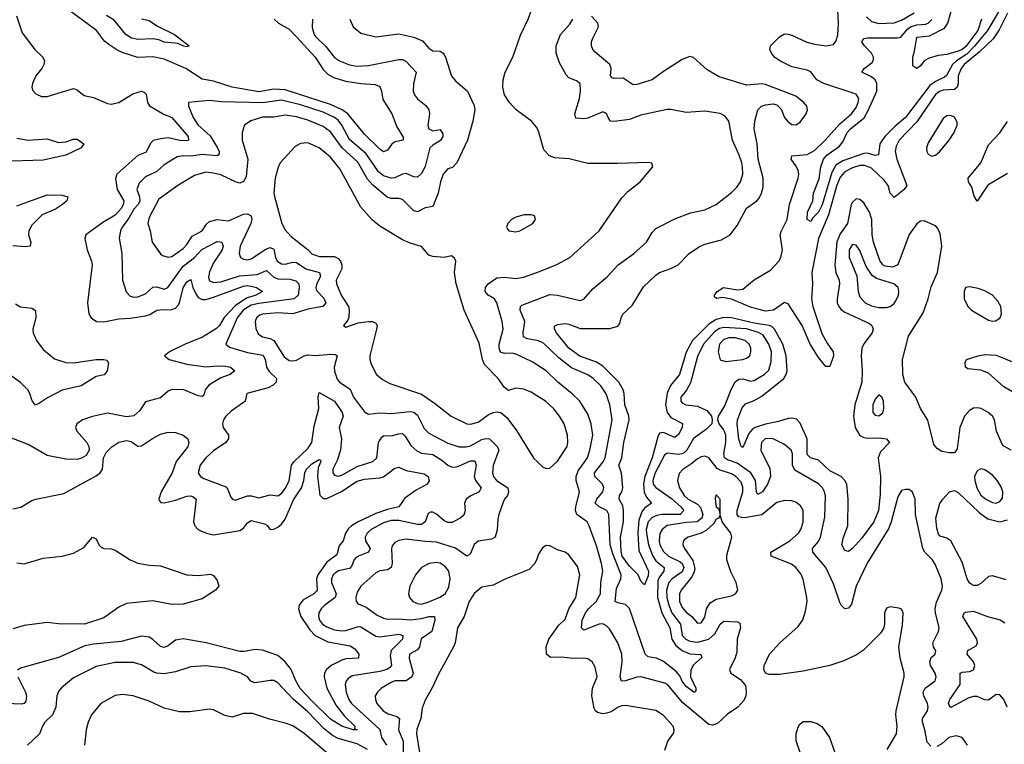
# Model space of a CAD drawing. Header units: inches. Extents: x 1552611 to 1694776, y 811966 to 917215.
# Tile 338 of 549: x 1637265 to 1642473, y 904214 to 908048. Entities that reach past the tile are written whole.
import ezdxf

# ---------------------------------------------------------------- set-up
doc = ezdxf.new("R2010")
doc.units = ezdxf.units.IN
doc.header["$MEASUREMENT"] = 0
doc.layers.add('B6930', color=7, linetype='Continuous')
doc.layers.add('B6940', color=7, linetype='Continuous')

msp = doc.modelspace()

# ---------------------------------------------------------------- linework, layer by layer
at = {"layer": 'B6930', "color": 5}
for points, elevation in [([(1638611.8, 908050), (1638633.7, 908030), (1638690, 907996.8), (1638730, 907957), (1638827.8, 907850), (1638870, 907784.6), (1638897.5, 907757.5), (1638930, 907740.9), (1638990, 907722.4), (1639069.4, 907710.6), (1639145.6, 907705.6), (1639170, 907693.4), (1639178.9, 907670), (1639185.9, 907625.9), (1639234.6, 907550), (1639259.9, 907479.9), (1639294, 907426), (1639293.4, 907410), (1639250, 907401), (1639232.3, 907387.7), (1639210, 907358), (1639190, 907348.7), (1639170, 907363.1), (1639090, 907442.4), (1639000.6, 907550), (1638971, 907571), (1638910, 907599.4), (1638670, 907676.6), (1638610, 907680.8), (1638530, 907666.4), (1638390, 907691.5), (1638290, 907721.6), (1638230, 907732.7), (1638143.4, 907790), (1638030, 907838.3), (1637970, 907850.5), (1637890, 907847.7), (1637812.2, 907872.2), (1637784.4, 907884.4), (1637736.4, 907916.4), (1637714.7, 907934.7), (1637671, 907990), (1637450, 908156.8)], 820), ([(1640000, 907477.5), (1639999.2, 907479.2), (1639972, 907510), (1639890.9, 907570.9), (1639855.6, 907610), (1639829.8, 907649.8), (1639821, 907690), (1639822.2, 907730), (1639833.3, 907770), (1639873.6, 907850), (1639914.1, 907965.9), (1639954.3, 908050), (1639968.2, 908090), (1639990, 908121.3), (1640000, 908128.6)], 860), ([(1637248.7, 908068.7), (1637278, 907978), (1637345, 907890), (1637388.3, 907850), (1637396.6, 907830), (1637393.4, 907810), (1637383.3, 907790), (1637350.9, 907750), (1637332.4, 907710), (1637329.4, 907690), (1637334, 907674), (1637350, 907654.9), (1637380.5, 907640.5), (1637410, 907641.2), (1637550, 907684.3), (1637570, 907676.8), (1637606, 907646), (1637655.5, 907635.5), (1637730, 907604.2), (1637750, 907600.1), (1637790, 907609.1), (1637863.8, 907656.2), (1637910, 907669), (1637924.3, 907664.3), (1637934.2, 907654.2), (1637941.4, 907610), (1637952.5, 907592.5), (1638023.8, 907550), (1638070.4, 907530.3), (1638156.4, 907430), (1638158.5, 907410), (1638150, 907405.9), (1638112.2, 907407.8), (1638050, 907421.8), (1638010, 907418.1), (1637972.3, 907407.7), (1637955.8, 907390), (1637934.1, 907345.9), (1637890, 907328.7), (1637778.9, 907230), (1637772.5, 907207.5), (1637781.6, 907150), (1637816.5, 907090), (1637813.6, 907070), (1637803.9, 907050), (1637770, 907013.9), (1637705.6, 906974.4), (1637616.1, 906910), (1637610.2, 906890), (1637622.2, 906830), (1637645.4, 906770), (1637648.4, 906750), (1637624.8, 906550), (1637631, 906491), (1637642.8, 906470), (1637671.5, 906451.5), (1637710, 906449.6), (1637790, 906465.5), (1637850, 906468), (1637930, 906480.1), (1637953, 906487), (1637990, 906510.1), (1638006.8, 906513.2), (1638070, 906513.7), (1638090, 906522.2), (1638103.3, 906536.7), (1638110.2, 906549.8), (1638130, 906628.2), (1638150, 906660.6), (1638170, 906673.6), (1638181.9, 906630), (1638196.7, 906596.7), (1638210, 906577.4), (1638230, 906566.7), (1638250, 906567.5), (1638290, 906579.5), (1638450, 906638.1), (1638470, 906640.5), (1638496.3, 906636.3), (1638517.3, 906630), (1638550.2, 906610), (1638514.9, 906590), (1638465.2, 906574.8), (1638405.9, 906534.1), (1638347.6, 906472.4), (1638321.7, 906430), (1638306.4, 906413.6), (1638232.7, 906367.3), (1638141.1, 906330), (1638058.5, 906290), (1638031.3, 906270), (1638056.4, 906250), (1638150, 906225.6), (1638249.2, 906210.8), (1638310, 906216.7), (1638354.4, 906214.4), (1638380.5, 906210), (1638403.1, 906190), (1638378.9, 906170), (1638330, 906152.1), (1638266.3, 906113.7), (1638246.6, 906090), (1638238.7, 906061.3), (1638230, 906054.2), (1638210, 906057.1), (1638133.6, 906090), (1638070, 906091.1), (1638050, 906082.4), (1638010, 906046.3), (1637930, 906026), (1637900.7, 905979.3), (1637869.2, 905950.8), (1637830, 905946.2), (1637730, 905966.3), (1637651.3, 905948.7), (1637597.6, 905930), (1637567.1, 905910), (1637560.2, 905890), (1637567.8, 905870), (1637620.6, 905810), (1637631.1, 905790), (1637633.7, 905770), (1637617.4, 905742.6), (1637592.9, 905727), (1637570, 905721.4), (1637510, 905723), (1637410, 905741.3), (1637310, 905799.9), (1637170, 905854.2)], 820), ([(1637910, 908053), (1637950, 908044), (1637994.2, 908014.2), (1638083.8, 907970), (1638162, 907910), (1638150, 907904), (1638133.3, 907906.7), (1638101.3, 907921.3), (1638030, 907928.5), (1638000.8, 907940.8), (1637970, 907947), (1637890, 907943.5), (1637857.7, 907950), (1637827.2, 907970), (1637765.4, 908045.4), (1637724.4, 908070)], 780), ([(1638814.6, 908050), (1638813.3, 908006.7), (1638822.3, 907970), (1638830, 907958), (1638885.2, 907905.2), (1638930, 907847.5), (1638957.8, 907830), (1639010, 907808.6), (1639050, 907801.8), (1639110, 907805.1), (1639270, 907837.8), (1639290, 907836.6), (1639307.8, 907827.8), (1639362, 907770), (1639348, 907708), (1639347.5, 907670), (1639353.7, 907650), (1639370, 907628.3), (1639413.7, 907593.7), (1639430.2, 907570), (1639433.4, 907550), (1639425, 907490), (1639429.5, 907470), (1639450, 907459.2), (1639490, 907466.4), (1639504.2, 907444.2), (1639504.1, 907430), (1639491.1, 907408.9), (1639450, 907384.2), (1639435, 907370), (1639410, 907270.8), (1639390, 907234.4), (1639370, 907215.1), (1639350, 907216.4), (1639310, 907233.7), (1639290, 907231.2), (1639250, 907211), (1639230, 907208.9), (1639190, 907222.1), (1639163.4, 907243.4), (1639097.6, 907337.6), (1639010, 907414.4), (1638970.2, 907490.2), (1638950, 907515.6), (1638930, 907530.9), (1638870, 907558.3), (1638750, 907597), (1638650, 907622), (1638551.5, 907608.5), (1638332.6, 907612.6), (1638270, 907619.5), (1638158, 907610), (1638157.6, 907590), (1638183, 907530), (1638210.1, 907490), (1638272.3, 907432.3), (1638311.6, 907370), (1638321.4, 907350), (1638319.7, 907340.3), (1638316.1, 907330), (1638310, 907327.1), (1638230, 907333.6), (1638170, 907324.7), (1638130, 907326.6), (1638098.1, 907321.9), (1638030, 907279.1), (1637990, 907243.6), (1637930, 907216.2), (1637897.8, 907182.2), (1637885.4, 907150), (1637899.5, 907110), (1637900.4, 907090), (1637891.7, 907070), (1637870, 907044.6), (1637842.6, 906997.4), (1637807.3, 906950), (1637799, 906930), (1637792.3, 906892.3), (1637805.2, 906810), (1637809.1, 906670), (1637828.3, 906608.3), (1637850, 906584.9), (1637870, 906579.7), (1637890, 906581.1), (1637930, 906597.1), (1637970, 906633), (1637990, 906633.9), (1638030, 906622.6), (1638048.9, 906631.1), (1638130, 906744.4), (1638190.4, 906789.6), (1638228.1, 906831.9), (1638310, 906874.2), (1638334.9, 906870), (1638342.4, 906850), (1638336.3, 906830), (1638290, 906760.6), (1638270, 906712.7), (1638264.7, 906684.7), (1638270, 906665.2), (1638290, 906656.4), (1638330, 906660.4), (1638427.6, 906692.4), (1638521.1, 906698.9), (1638570, 906720.7), (1638610, 906685.6), (1638630, 906675.7), (1638694.4, 906674.4), (1638726.4, 906666.4), (1638741.5, 906650), (1638743.1, 906630), (1638738, 906590), (1638717.2, 906570), (1638530, 906546.5), (1638490, 906537), (1638447.3, 906510), (1638415.3, 906470), (1638356.5, 906330), (1638375.6, 906315.6), (1638470, 906287.5), (1638552.5, 906272.5), (1638563.4, 906250), (1638570.1, 906210), (1638585.7, 906185.7), (1638623.2, 906150), (1638621.5, 906130), (1638605.8, 906114.2), (1638579.7, 906100.3), (1638467.3, 906070), (1638457.6, 906030), (1638450, 906021.6), (1638384.4, 905975.6), (1638356.5, 905950), (1638344, 905930), (1638338.5, 905910), (1638342, 905890), (1638369.2, 905850), (1638369.3, 905830), (1638355.2, 905810), (1638290, 905767.1), (1638250.1, 905730), (1638220.1, 905690), (1638210.2, 905650), (1638222.4, 905630), (1638239.4, 905619.4), (1638355.3, 905575.3), (1638365, 905565), (1638381.4, 905521.4), (1638390.2, 905510.2), (1638405.1, 905505.1), (1638470, 905527.6), (1638490, 905528.1), (1638530, 905517.7), (1638590, 905534.5), (1638630, 905527.6), (1638650, 905540.2), (1638670, 905567.2), (1638690, 905607.4), (1638703, 905690), (1638717.8, 905710), (1638790, 905778), (1638810.2, 905809.8), (1638822.3, 905897.7), (1638848.3, 905990), (1638843.9, 906050), (1638850, 906075.8), (1638930, 906029.2), (1638971.5, 905970), (1638975.9, 905950), (1638955, 905890), (1638968, 905830), (1638961.5, 905770), (1638944, 905716), (1638920.9, 905670), (1638921.3, 905650), (1638930, 905637.6), (1638950, 905631.6), (1638970, 905638.4), (1639050, 905684.2), (1639133.7, 905710), (1639153.7, 905730), (1639164, 905810), (1639180.9, 905839.1), (1639191.9, 905848.1), (1639230, 905846.7), (1639270, 905857.2), (1639290, 905857.7), (1639304.1, 905844.1), (1639334.6, 905794.6), (1639366.3, 905766.3), (1639390, 905754.4), (1639450, 905746.9), (1639497.5, 905717.5), (1639530, 905690.1), (1639550, 905681.5), (1639570, 905680.9), (1639590, 905686.6), (1639650, 905712.9), (1639672.7, 905712.7), (1639679.5, 905690), (1639670.1, 905630), (1639676.8, 905610), (1639705.5, 905570), (1639695.5, 905550), (1639650.8, 905529.2), (1639626.6, 905510), (1639618.8, 905490), (1639620.9, 905450), (1639614.6, 905425.4), (1639594.9, 905410), (1639552.1, 905387.9), (1639530, 905387.5), (1639510, 905396), (1639470, 905431.6), (1639450, 905442.4), (1639438.3, 905441.7), (1639425.2, 905434.8), (1639409.3, 905390), (1639390, 905377.3), (1639370, 905376.4), (1639270, 905397.9), (1639230, 905398), (1639190, 905385.2), (1639124.2, 905350), (1639103.9, 905330), (1639093.6, 905310), (1639094.3, 905290), (1639118.6, 905250), (1639110.3, 905230), (1639056.9, 905210), (1639041.1, 905198.9), (1639032.1, 905187.9), (1639021.6, 905158.4), (1639010, 905144.4), (1638950, 905130.7), (1638924.1, 905110), (1638914.4, 905090), (1638914.3, 905070), (1638939.9, 905010), (1638934.1, 904990), (1638880.1, 904950), (1638859.8, 904930), (1638847.9, 904910), (1638846.1, 904890), (1638851.6, 904870), (1638866.9, 904850), (1638890, 904835), (1638930, 904819.5), (1638970, 904814), (1638990, 904816.1), (1639056.8, 904836.8), (1639070, 904835.7), (1639150, 904785.1), (1639170, 904783), (1639270, 904796.6), (1639291.9, 904790), (1639290.1, 904770), (1639231, 904710), (1639224.3, 904684.3), (1639232.2, 904630), (1639220.9, 904619.1), (1639206.9, 904610), (1639170, 904598.9), (1639024.4, 904575.6), (1639000.6, 904559.4), (1638992.1, 904547.9), (1638987.5, 904530), (1638991.8, 904490), (1639006.8, 904450), (1639019.6, 904430), (1639171.2, 904291.2), (1639179.8, 904250), (1639205.2, 904210)], 840), ([(1639011.2, 908051.2), (1639028.8, 908010), (1639070, 907975.6), (1639150, 907956.2), (1639270, 907972.4), (1639350, 907955.5), (1639395.4, 907935.4), (1639430, 907896.5), (1639450, 907882.9), (1639490, 907880.9), (1639504.9, 907870), (1639516.8, 907850), (1639550, 907748.2), (1639570, 907724.4), (1639633.4, 907670), (1639670, 907594), (1639672.9, 907570), (1639662.3, 907510), (1639634.6, 907410), (1639578.3, 907290), (1639554.4, 907265.6), (1639530, 907258.5), (1639505.4, 907230), (1639491.3, 907190), (1639478.5, 907130), (1639450, 907058.4), (1639410, 907052.4), (1639370, 907031.4), (1639350, 907036), (1639290, 907095.9), (1639270, 907101.1), (1639230, 907101.2), (1639208.6, 907108.6), (1639132.5, 907172.5), (1639104.4, 907204.4), (1639053.4, 907293.4), (1638970.4, 907370.4), (1638910, 907454.5), (1638870, 907482.9), (1638790, 907516.1), (1638730, 907532.8), (1638670, 907543.2), (1638610, 907532.7), (1638550, 907532.5), (1638487.8, 907512.2), (1638453.7, 907490), (1638441.5, 907450), (1638442.6, 907410), (1638471.4, 907310), (1638463.5, 907216.5), (1638450, 907191.1), (1638430, 907183.2), (1638410, 907187.7), (1638330, 907226), (1638290, 907236.2), (1638250, 907240.2), (1638190, 907224.1), (1638101.1, 907170), (1638002.1, 907097.9), (1637950, 907001.3), (1637942.7, 906970), (1637955.5, 906930), (1637966, 906870), (1638009.5, 906809.5), (1638020.4, 906800.5), (1638050, 906791), (1638070, 906795.5), (1638130, 906837), (1638150, 906858.2), (1638178, 906902), (1638229.9, 906930.1), (1638253.5, 906966.5), (1638270, 906979.6), (1638310, 906991), (1638370, 906982.9), (1638450, 907018.5), (1638470, 907021.1), (1638489.1, 907010), (1638492.7, 906990), (1638488, 906970), (1638431.8, 906850), (1638426.5, 906810), (1638434, 906790), (1638450, 906780.2), (1638470, 906777.2), (1638490, 906782.9), (1638566.9, 906833.1), (1638590, 906841.7), (1638610, 906832.7), (1638618.4, 906790), (1638627.2, 906770), (1638650, 906755.5), (1638670, 906754), (1638710, 906764.4), (1638730, 906763.3), (1638778.9, 906730), (1638850.8, 906710.8), (1638856.4, 906690), (1638837.2, 906650), (1638832.1, 906630), (1638835.1, 906615.1), (1638874.2, 906574.2), (1638884.3, 906550), (1638868.9, 906530), (1638790, 906515.7), (1638710, 906491.9), (1638630, 906497), (1638550.6, 906489.4), (1638536.2, 906483.8), (1638517.6, 906470), (1638510.8, 906450), (1638514.3, 906414.3), (1638526, 906386), (1638550, 906370.2), (1638590, 906361.3), (1638609.4, 906349.4), (1638664.3, 906264.3), (1638690, 906244.1), (1638710, 906242.4), (1638730, 906246.8), (1638770, 906269.4), (1638790, 906275.3), (1638830.1, 906270.1), (1638910, 906278.5), (1638936.3, 906276.3), (1638944.4, 906270), (1638928.3, 906210), (1638930, 906188.4), (1638944.8, 906144.8), (1638956.5, 906130), (1639013.6, 906093.6), (1639030.8, 906050), (1639090, 905973.6), (1639110, 905961.2), (1639170, 905968.2), (1639230, 905964.5), (1639330, 905974), (1639350, 905971.3), (1639370, 905955.6), (1639405.5, 905885.5), (1639430, 905860.6), (1639530, 905807.9), (1639590, 905787.5), (1639627.4, 905787.4), (1639650, 905792.9), (1639710, 905826), (1639731.1, 905831.1), (1639750, 905829.3), (1639791.1, 905790), (1639800.1, 905770), (1639769.6, 905689.5), (1639765.7, 905650), (1639771.5, 905631.5), (1639787.4, 905610), (1639847, 905570), (1639851.6, 905548.4), (1639846.1, 905530), (1639829.2, 905510), (1639820.3, 905490), (1639800.4, 905430), (1639794.6, 905405.4), (1639791.8, 905348.2), (1639779.5, 905310), (1639761.2, 905298.8), (1639690, 905287.7), (1639669.1, 905270.9), (1639650, 905223), (1639643.4, 905216.6), (1639630, 905209.8), (1639570, 905250.9), (1639470, 905283.7), (1639410, 905286.4), (1639310, 905298.9), (1639270, 905292.3), (1639250, 905281.5), (1639236.3, 905263.7), (1639232.5, 905247.5), (1639236.4, 905170), (1639230, 905148.9), (1639210, 905136.1), (1639170, 905131.4), (1639150, 905121.5), (1639070.3, 905050), (1639050, 905018), (1639044.2, 904990), (1639045.5, 904970), (1639056.2, 904956.2), (1639098.6, 904938.6), (1639156.6, 904896.6), (1639190, 904880.8), (1639210, 904876), (1639270, 904878.3), (1639330, 904872.6), (1639390, 904879.7), (1639430.6, 904890.6), (1639459.5, 904890), (1639462, 904870), (1639445.4, 904810), (1639388.9, 904771.1), (1639380.1, 904730), (1639370, 904713.3), (1639327.8, 904690), (1639325.7, 904670), (1639347.3, 904590), (1639338.8, 904570), (1639310, 904550.4), (1639250, 904550.3), (1639230, 904541.6), (1639178.5, 904510), (1639157.3, 904490), (1639146.2, 904470), (1639146.7, 904450), (1639154.6, 904430), (1639187.2, 904390), (1639215.1, 904375.1), (1639260.5, 904360.5), (1639274.6, 904350), (1639269.6, 904290), (1639293.2, 904230), (1639293.2, 904170)], 860), ([(1637250, 907420.1), (1637310, 907411.1), (1637410, 907418), (1637470, 907398), (1637510, 907401.2), (1637550, 907415.8), (1637570, 907415), (1637604.2, 907390), (1637590.4, 907370), (1637510, 907330.3), (1637390, 907304.8), (1637170, 907297.5)], 780), ([(1640000, 906058.2), (1639970, 906076.5), (1639930, 906093.5), (1639890, 906097.7), (1639850, 906086), (1639830, 906100.9), (1639795.8, 906150), (1639723.4, 906223.4), (1639712.5, 906250), (1639696, 906336), (1639616.5, 906510), (1639574, 906650), (1639566, 906710), (1639572, 906770), (1639565.6, 906785.6), (1639550, 906799), (1639510, 906789.2), (1639450, 906794.7), (1639430, 906802), (1639390, 906847.8), (1639330, 906865.7), (1639290, 906883.5), (1639170, 906956), (1639130, 906988.6), (1639070, 907055.4), (1638959.2, 907259.2), (1638910, 907320.6), (1638850, 907369.1), (1638790, 907395.4), (1638750, 907392.7), (1638722.7, 907377.3), (1638643.2, 907290), (1638632.4, 907267.6), (1638616.5, 907210), (1638610.2, 907130.2), (1638612.6, 907112.6), (1638652.2, 906970), (1638670, 906936.5), (1638701, 906901), (1638790.6, 906830.6), (1638810, 906809.4), (1638850, 906794.1), (1638930, 906795.5), (1638950, 906784.6), (1638961.8, 906770), (1638970.1, 906750), (1638968.6, 906730), (1638939.8, 906670), (1638941.4, 906650), (1638966.3, 906590), (1639004.3, 906530), (1639008.5, 906510), (1639007, 906473), (1639001.7, 906458.3), (1638978, 906430), (1638990, 906421), (1639055.9, 906444.1), (1639110, 906451.5), (1639131.4, 906451.4), (1639150, 906441.3), (1639155.4, 906430), (1639153.5, 906410), (1639116.9, 906270), (1639117.2, 906250), (1639124.6, 906224.6), (1639153.4, 906170), (1639183.8, 906143.8), (1639222.6, 906122.6), (1639390, 906065.7), (1639459, 906019), (1639547.4, 905950), (1639630, 905910.2), (1639650, 905907.6), (1639690, 905917.5), (1639743.4, 905956.6), (1639770, 905969.4), (1639790, 905972.9), (1639810, 905968.6), (1639842.6, 905942.6), (1639893.5, 905873.5), (1639985.5, 905725.5), (1640000, 905711.2)], 880), ([(1637250, 907062), (1637410, 907120.3), (1637490, 907118.5), (1637520.3, 907110), (1637515.3, 907090), (1637491.8, 907070), (1637455.1, 907044.9), (1637384.1, 907015.9), (1637330, 906960.9), (1637313.5, 906930), (1637311.9, 906910), (1637324.8, 906870), (1637320.8, 906850), (1637294.9, 906845.1), (1637230, 906850.8)], 780), ([(1640000, 906221.8), (1639976.7, 906236.7), (1639895.7, 906275.7), (1639870, 906283), (1639830, 906281.5), (1639807.9, 906287.9), (1639801.3, 906310), (1639802, 906330), (1639822.8, 906410), (1639818, 906450), (1639789.8, 906550), (1639776.5, 906570), (1639743.5, 906590), (1639726.9, 906610), (1639728.4, 906630), (1639743.2, 906650), (1639790, 906681.3), (1639830, 906686.2), (1639890, 906678.5), (1639930, 906684.6), (1640000, 906710.9)], 860), ([(1637244, 906544), (1637270, 906527.9), (1637330, 906521.7), (1637348.9, 906508.9), (1637350.1, 906470.1), (1637334.2, 906410), (1637336.1, 906390), (1637354.6, 906350), (1637390, 906302.5), (1637450, 906253.1), (1637510, 906233.9), (1637550, 906231.8), (1637670.1, 906250.1), (1637710.2, 906250.2), (1637726, 906246), (1637734.4, 906230), (1637728.8, 906190), (1637721.6, 906178.4), (1637711.5, 906168.5), (1637670, 906159.5), (1637590, 906111.1), (1637490, 906086.7), (1637412.4, 906047.6), (1637370, 906018), (1637348.3, 906008.3), (1637331.1, 906031.1), (1637319.9, 906070), (1637307.8, 906090), (1637270, 906127.6), (1637175.7, 906195.7)], 780), ([(1640000, 906349.5), (1639950, 906358.3), (1639929.8, 906370), (1639928.7, 906390), (1639937.9, 906450), (1639912.2, 906510), (1639914.5, 906530), (1639922.1, 906537.9), (1640000, 906567.5)], 840), ([(1637230, 905459.3), (1637271.3, 905468.7), (1637330, 905504.4), (1637350, 905511.3), (1637498.8, 905541.2), (1637670, 905635), (1637690.5, 905650), (1637702.8, 905670), (1637709, 905730), (1637722.1, 905757.9), (1637752.3, 905787.7), (1637790, 905812.6), (1637830, 905821.4), (1637855, 905815), (1637890, 905790.3), (1637910, 905793.1), (1637967.5, 905832.5), (1638010, 905854.5), (1638050, 905864.4), (1638090, 905863.8), (1638130.3, 905850), (1638154.6, 905830), (1638159.6, 905810), (1638154.5, 905790), (1638141.5, 905770), (1638093.4, 905710), (1638071.6, 905650), (1638014.3, 905550), (1638000.7, 905510), (1638003.1, 905503.1), (1638012.7, 905492.7), (1638030, 905491.2), (1638090, 905505.3), (1638150, 905527.5), (1638170, 905528.4), (1638183.4, 905523.4), (1638198.5, 905510), (1638185, 905390), (1638191.3, 905370), (1638209.1, 905350), (1638222.7, 905342.7), (1638252.7, 905330), (1638290, 905322.7), (1638430, 905344.5), (1638450, 905357.9), (1638470, 905385.8), (1638490, 905398.4), (1638560.7, 905380.7), (1638573.1, 905373.1), (1638590, 905350.3), (1638610, 905351.8), (1638630, 905362.4), (1638650, 905378.8), (1638670, 905404.8), (1638712.9, 905507.1), (1638755.2, 905570), (1638768.6, 905610), (1638773, 905650), (1638781.8, 905670), (1638810, 905698.2), (1638850, 905720.3), (1638856.7, 905716.7), (1638857.6, 905710), (1638843.8, 905676.2), (1638840.8, 905630), (1638852.6, 905532.6), (1638870, 905513.9), (1638890, 905514.6), (1638968.4, 905551.6), (1639050, 905606.5), (1639090, 905616.2), (1639170, 905622.8), (1639190, 905629.6), (1639250, 905674), (1639270, 905680.7), (1639310, 905662.2), (1639405, 905644.9), (1639426.4, 905630), (1639431.7, 905608.3), (1639420.5, 905590), (1639362.5, 905557.5), (1639303.4, 905516.6), (1639270.1, 905469.9), (1639210, 905456.3), (1639150, 905435.3), (1639056, 905390), (1639021, 905370), (1639004.7, 905355.3), (1638989.1, 905330), (1638976.8, 905290), (1638955.4, 905264.6), (1638943.6, 905216.4), (1638890, 905178), (1638842.3, 905110), (1638835.6, 905090), (1638838.9, 905030), (1638835.5, 905024.5), (1638820.7, 905010), (1638763.9, 904976.1), (1638744.2, 904950), (1638740.4, 904930), (1638753, 904890), (1638799.4, 904819.4), (1638828.8, 904788.8), (1638895.2, 904755.2), (1639014.1, 904734.1), (1639038.1, 904718.1), (1639059.7, 904690), (1639058, 904670), (1638990, 904665.2), (1638970, 904659.5), (1638912.6, 904630), (1638888.2, 904610), (1638878.1, 904590), (1638875.9, 904570), (1638890.6, 904510), (1638939.4, 904419.4), (1638983, 904363), (1639038.2, 904310), (1639036, 904296), (1639050.1, 904289.9), (1639030, 904289.5), (1638970, 904309.2), (1638910, 904347.3), (1638806.4, 904446.4), (1638749.6, 904509.6), (1638726.4, 904550), (1638701.2, 904610), (1638670, 904650.7), (1638630, 904683.8), (1638550, 904711.6), (1638510, 904714.6), (1638455.3, 904704.7), (1638430, 904704.6), (1638251.5, 904750), (1638130, 904772.2), (1638090, 904765), (1638050, 904734.6), (1638030, 904725.3), (1638010, 904730.7), (1637970, 904767.8), (1637950, 904780.2), (1637910, 904785.7), (1637802.4, 904757.6), (1637656, 904744), (1637610, 904734.8), (1637470, 904672.7), (1637270, 904617.4), (1637253.5, 904606.5)], 820), ([(1637250, 905173.4), (1637290, 905167.8), (1637390, 905198.4), (1637490, 905209.2), (1637550, 905225), (1637604.2, 905255.8), (1637650.4, 905310.3), (1637670, 905301), (1637684.4, 905270), (1637697, 905257), (1637710, 905250.4), (1637750, 905247.4), (1637770, 905240.3), (1637850, 905190.2), (1637890, 905173), (1637950, 905161.5), (1638010, 905158.2), (1638150, 905110.3), (1638210, 905106.4), (1638274.4, 905114.4), (1638290, 905106.8), (1638310, 905080.7), (1638318, 905050), (1638301.3, 905030), (1638230, 904982.8), (1638130, 904954.8), (1638070, 904954.1), (1637970, 904972.2), (1637830, 904957.9), (1637790, 904939.6), (1637710, 904883.3), (1637608.5, 904850), (1637470, 904851.2), (1637410, 904858.7), (1637290, 904841.7), (1637230, 904824.9)], 780), ([(1640000, 905194.1), (1639990.3, 905169.7), (1639960.8, 905139.2), (1639836, 905090), (1639770, 905056.3), (1639710, 905044.5), (1639670, 905012), (1639642.4, 904970), (1639616.5, 904890), (1639581.5, 904830), (1639568.1, 904750), (1639560.7, 904730), (1639478.6, 904581.4), (1639447.8, 904512.2), (1639410, 904446.6), (1639394.5, 904405.5), (1639387.5, 904350), (1639366.2, 904293.8), (1639365.1, 904270), (1639379.6, 904170)], 880), ([(1639105.4, 904185.4), (1639050, 904216.3), (1638950, 904244.3), (1638919.7, 904259.7), (1638876.2, 904296.2), (1638790, 904385.3), (1638712.4, 904452.4), (1638630, 904539.4), (1638610, 904550.6), (1638590, 904552), (1638510, 904539.2), (1638487.8, 904547.8), (1638470, 904571.2), (1638435.1, 904590), (1638350, 904616.8), (1638250, 904628.2), (1638170, 904623.5), (1638090, 904596.5), (1638030, 904587.4), (1637990, 904589.8), (1637975, 904595), (1637910, 904633.6), (1637866, 904646), (1637770, 904645.7), (1637670, 904624.7), (1637550, 904565.3), (1637487.1, 904512.9), (1637470, 904492.8), (1637462, 904470), (1637456.3, 904410), (1637438.9, 904370), (1637399.1, 904330), (1637385.8, 904310), (1637370.9, 904269.1), (1637306, 904210)], 840), ([(1637254.9, 904570), (1637296.6, 904490), (1637301.5, 904470), (1637298.5, 904441.5), (1637290, 904429.7), (1637274.5, 904425.5), (1637190, 904430.5)], 820), ([(1638890, 904169), (1638770, 904270.7), (1638710, 904311.5), (1638670, 904326.3), (1638585.9, 904345.9), (1638496.7, 904376.7), (1638450, 904377.3), (1638390, 904356.8), (1638350, 904366.1), (1638290, 904396.2), (1638270, 904400.3), (1638165.1, 904385.1), (1638110, 904385.6), (1638030, 904405.3), (1637950, 904442.5), (1637865.2, 904470), (1637810, 904477.4), (1637770, 904472.8), (1637694.9, 904430), (1637644.9, 904370), (1637627.6, 904330), (1637616.9, 904290), (1637607.8, 904210)], 860)]:
    msp.add_lwpolyline(points, dxfattribs=dict(at, elevation=elevation))
at = {"layer": 'B6930', "color": 5, "elevation": 880}
for points in [[(1639970, 907016), (1639934.5, 907014.5), (1639890, 907002.9), (1639867.3, 906990), (1639847.7, 906970), (1639840.7, 906950), (1639843, 906943), (1639852, 906930), (1639890, 906925.5), (1639910, 906930.6), (1639979, 906970), (1639993.2, 906990), (1639988, 907010)], [(1639470, 905175.2), (1639430.8, 905170), (1639390.9, 905149.1), (1639359.2, 905110), (1639328.5, 905050), (1639322.2, 905010), (1639328, 904990), (1639344.9, 904970), (1639370, 904958.4), (1639390, 904955.6), (1639430, 904968.2), (1639487.6, 904992.4), (1639516, 905010), (1639535, 905045), (1639542.9, 905090), (1639534.5, 905130), (1639515.3, 905155.3), (1639490, 905172)]]:
    msp.add_lwpolyline(points, close=True, dxfattribs=at)
at = {"layer": 'B6940', "color": 5}
for points, elevation in [([(1642490, 908081.6), (1642446.4, 907993.6), (1642413.8, 907946.2), (1642341.8, 907878.2), (1642260.5, 907810), (1642244.9, 907790), (1642230.1, 907750.1), (1642229.7, 907710), (1642224.7, 907690), (1642210, 907678.6), (1642150, 907675.4), (1642130, 907668.1), (1642110, 907652.7), (1642010, 907506.8), (1641916.9, 907410), (1641900.8, 907379.2), (1641896.7, 907350), (1641904, 907310), (1641957, 907170), (1641943, 907150), (1641890, 907106), (1641870, 907129.7), (1641858.8, 907170), (1641838.5, 907198.5), (1641770, 907262.4), (1641735.7, 907275.7), (1641710, 907275.4), (1641670, 907264), (1641630, 907242.7), (1641605.5, 907214.5), (1641588, 907172), (1641544.1, 907016), (1641489.7, 906890.3), (1641454.6, 906710), (1641458.4, 906650), (1641453.2, 906570), (1641460.2, 906530), (1641507.4, 906387.4), (1641535.8, 906335.8), (1641567.8, 906290), (1641570, 906269.2), (1641550, 906212.7), (1641530, 906212.3), (1641490, 906259.7), (1641447.2, 906330), (1641404.2, 906430), (1641330, 906543.7), (1641310, 906550.7), (1641252.7, 906510), (1641210, 906505.1), (1641130, 906526.3), (1641030, 906568.7), (1640983.1, 906576.9), (1640951.9, 906571.9), (1640940.8, 906580.8), (1640940.5, 906590), (1640954.5, 906610), (1640987.6, 906630), (1641062.3, 906617.7), (1641090, 906622.5), (1641150, 906670.6), (1641237.4, 906722.6), (1641280.4, 906770), (1641292.1, 906790), (1641300.3, 906830), (1641288.6, 906910), (1641292.2, 906927.8), (1641324.8, 906990), (1641336.7, 907070), (1641383, 907210), (1641385.9, 907230), (1641382.8, 907250), (1641373.3, 907270), (1641345.2, 907310), (1641350, 907328.2), (1641430, 907334.1), (1641470, 907356), (1641526.4, 907410), (1641603.9, 907496.1), (1641665, 907550), (1641690, 907583.5), (1641700.9, 907610), (1641703, 907630), (1641690, 907653), (1641518.2, 907710), (1641481.9, 907730), (1641450, 907771.8), (1641430, 907780.8), (1641350, 907798), (1641286.2, 907830), (1641258.5, 907850), (1641241.3, 907870), (1641233.3, 907890), (1641237, 907910), (1641283.5, 907956.5), (1641310, 907972), (1641330, 907971.6), (1641350, 907965), (1641429.3, 907929.3), (1641470, 907918.4), (1641531.4, 907908.6), (1641570, 907916.5), (1641584.3, 907935.7), (1641592.4, 907967.6), (1641596.7, 908030), (1641589.6, 908170.4)], 780), ([(1642478.5, 908150), (1642384.6, 907990), (1642314.4, 907905.6), (1642274.8, 907865.2), (1642220.9, 907830), (1642199.2, 907810), (1642167.3, 907752.7), (1642157.1, 907742.9), (1642110, 907721.4), (1642080.1, 907699.8), (1641950, 907529.9), (1641895.5, 907484.5), (1641840.6, 907430), (1641815.6, 907390), (1641807.4, 907332.6), (1641790.9, 907329.1), (1641750, 907342.1), (1641730, 907340.5), (1641619.4, 907300.6), (1641582.6, 907277.4), (1641561.3, 907238.7), (1641510, 907067.6), (1641490.8, 907030), (1641460.6, 906999.4), (1641450, 906979.5), (1641429.8, 906989.8), (1641432.2, 907030), (1641460.5, 907090), (1641464.4, 907130), (1641493.7, 907206.3), (1641502.4, 907270), (1641516.7, 907310), (1641534, 907330), (1641602.2, 907377.8), (1641618.6, 907401.4), (1641641.6, 907450), (1641659.9, 907470), (1641731.4, 907528.6), (1641753.5, 907566.5), (1641799.9, 907670), (1641798.3, 907710), (1641789.5, 907729.5), (1641770, 907745.6), (1641719.6, 907770), (1641732.6, 907790), (1641776.7, 907823.4), (1641782.2, 907837.8), (1641782, 907850), (1641770.6, 907870), (1641733.1, 907910), (1641720.4, 907930), (1641722.8, 907937.2), (1641732.3, 907947.7), (1641749.2, 907950.8), (1641909.1, 907950.9), (1641925.2, 907954.8), (1641961.9, 907998.1), (1641977.5, 908010), (1642010, 908019.7), (1642056.3, 908023.7), (1642070, 908030.1), (1642090.5, 908049.5)], 760), ([(1642353, 908050), (1642333.4, 907990), (1642270, 907906), (1642250, 907889.5), (1642230, 907881.9), (1642170, 907862.7), (1642122.6, 907857.4), (1642076.5, 907843.5), (1642050, 907829.5), (1642030, 907802.7), (1642010, 907789.3), (1641990, 907804), (1641988.8, 907850), (1641998.7, 907881.3), (1642010, 907955.9), (1642077.3, 907962.7), (1642156.7, 908003.3), (1642175.2, 908030), (1642202.3, 908130)], 740), ([(1640000, 906567.5), (1640070, 906594.1), (1640110.6, 906590.6), (1640230, 906561.7), (1640250, 906568.4), (1640296.2, 906623.8), (1640373, 906687), (1640431, 906750), (1640511.9, 906808.1), (1640580.5, 906870), (1640610, 906922), (1640630, 906943.1), (1640730, 906994.4), (1640814.3, 907025.7), (1640890, 907040.9), (1640950, 907070.2), (1641030, 907133.4), (1641058.1, 907161.9), (1641077.5, 907190), (1641089.9, 907230), (1641089.3, 907270), (1641084.5, 907290), (1641071.6, 907331.6), (1641036, 907410), (1641016, 907510), (1640996.5, 907536.5), (1640970.7, 907550.7), (1640890, 907563.1), (1640790, 907556.5), (1640710, 907572.7), (1640690, 907572.5), (1640550, 907542.8), (1640490, 907519.8), (1640410, 907508.2), (1640390, 907511.5), (1640377.2, 907530), (1640370, 907552), (1640350, 907560.4), (1640270, 907526.1), (1640250, 907522.4), (1640207.2, 907527.2), (1640202.4, 907550), (1640227.2, 907630), (1640231.7, 907671.7), (1640229.6, 907709.7), (1640210, 907723.6), (1640170, 907739.6), (1640156, 907756), (1640119.8, 907819.8), (1640102.8, 907870), (1640103.7, 907910), (1640126.2, 907970), (1640176.1, 908023.9), (1640191.2, 908050)], 840), ([(1642509.6, 905770), (1642471.2, 905791.2), (1642462.4, 905802.4), (1642432.6, 905870), (1642420.7, 905930), (1642410.5, 905950), (1642388.8, 905970), (1642351.1, 905990), (1642330, 905994.2), (1642310, 905991.5), (1642290, 905980.2), (1642262.4, 905950), (1642237.4, 905890), (1642223.1, 905776.9), (1642210, 905755.8), (1642184.3, 905755.7), (1642143.6, 905763.6), (1642118.4, 905778.4), (1642100.6, 905800.6), (1642069.5, 905929.5), (1642030.5, 905990), (1642004.8, 906050), (1641946.6, 906130), (1641937.1, 906170), (1641934.8, 906250), (1641966, 906374), (1642043.7, 906496.3), (1642069.9, 906570.1), (1642085.6, 906634.4), (1642119.2, 906710), (1642143.4, 906850), (1642134, 906914), (1642122, 906942), (1642110, 906957.4), (1642050, 906983.1), (1642030, 906981), (1642010, 906966.9), (1641970, 906910.9), (1641910.1, 906750), (1641882.1, 906737.9), (1641843.2, 906743.2), (1641830, 906750.4), (1641814.2, 906774.2), (1641781.9, 906870), (1641774.9, 906910), (1641772.6, 906990), (1641759.9, 907030), (1641730, 907078.7), (1641710, 907096.8), (1641690, 907099.5), (1641670, 907082.5), (1641664, 907070), (1641643.5, 906970), (1641605, 906915), (1641587, 906873), (1641576.5, 906750), (1641582.3, 906710), (1641599.1, 906670), (1641602.4, 906650), (1641589.7, 906570), (1641590.1, 906550), (1641598.3, 906530), (1641610, 906514.3), (1641630, 906500.8), (1641759.7, 906439.7), (1641772.4, 906430), (1641780.4, 906410), (1641775, 906390), (1641730, 906332.7), (1641719.8, 906310), (1641715.9, 906270), (1641721.4, 906190), (1641719.1, 906130), (1641683.2, 906010), (1641675.2, 905950), (1641685, 905890), (1641710, 905848), (1641730, 905836.4), (1641750, 905833.2), (1641810, 905835.5), (1641850, 905830.6), (1641865.2, 905810), (1641818.9, 905761.1), (1641805.4, 905730), (1641818.2, 905630), (1641816.5, 905536.5), (1641808.5, 905450), (1641782.5, 905390), (1641718.1, 905301.9), (1641670, 905249.8), (1641650, 905234), (1641630, 905239.7), (1641614, 905270), (1641622.5, 905310), (1641645.3, 905370), (1641647.8, 905510), (1641640.8, 905590), (1641630.3, 905610.3), (1641609.9, 905629.9), (1641550, 905660.3), (1641490, 905716.4), (1641448.8, 905730), (1641430, 905746.3), (1641429.9, 905830), (1641393.5, 905913.5), (1641373.5, 905933.5), (1641350, 905939), (1641330, 905936.9), (1641278.7, 905921.3), (1641210, 905908), (1641155.9, 905890), (1641140.5, 905879.5), (1641122.5, 905857.5), (1641090, 905784.7), (1641082, 905790), (1641070, 905829), (1641060.5, 905910), (1641062, 905930), (1641086.6, 905993.4), (1641104.9, 906015.1), (1641150, 906032.8), (1641190, 906056.6), (1641307.3, 906150), (1641320.1, 906170), (1641324.3, 906190), (1641319.1, 906270), (1641302.3, 906330), (1641258, 906410), (1641243.8, 906423.8), (1641230.1, 906430.1), (1641150, 906441.1), (1641030.1, 906469.9), (1640990, 906472.6), (1640950, 906461.4), (1640910, 906437.3), (1640823.5, 906350), (1640790, 906289), (1640754.5, 906170), (1640707.9, 906112.1), (1640690, 906071.6), (1640681.9, 906010), (1640690.1, 905970), (1640710, 905942.6), (1640770.5, 905910.5), (1640769.5, 905890), (1640750, 905852.4), (1640730, 905837), (1640670, 905862.7), (1640650, 905860.4), (1640639.9, 905840.1), (1640610.7, 905730), (1640572.4, 905630), (1640565.5, 905590), (1640568.1, 905548.1), (1640581.5, 905521.5), (1640607.1, 905490), (1640570, 905463.6), (1640555.6, 905444.4), (1640540.5, 905399.5), (1640534.3, 905330), (1640540, 905240), (1640592, 905130), (1640590, 905104.7), (1640570, 905057), (1640550, 905077), (1640536.8, 905110), (1640490, 905155.7), (1640452.3, 905210), (1640446.3, 905233.7), (1640443.2, 905310), (1640458.3, 905390), (1640459.3, 905450), (1640454.8, 905474.8), (1640436.6, 905510), (1640437.5, 905530), (1640450.8, 905549.2), (1640455.3, 905570), (1640448.1, 905648.1), (1640434.7, 905690), (1640450.4, 905730), (1640460.1, 905810), (1640488.7, 905930), (1640487.3, 905950), (1640466.9, 906010), (1640463.5, 906070), (1640458.2, 906090), (1640434.9, 906130), (1640350, 906214.5), (1640315.5, 906235.5), (1640228, 906268), (1640170.5, 906310), (1640104.3, 906390), (1640093.8, 906410), (1640094.2, 906425.9), (1640110, 906435.2), (1640150, 906440.5), (1640170, 906437.4), (1640230, 906414.6), (1640250, 906413), (1640386.1, 906413.9), (1640430, 906425.7), (1640440.4, 906439.6), (1640446.2, 906470), (1640455.4, 906490), (1640504.8, 906535.2), (1640565.5, 906634.5), (1640630, 906695.3), (1640650, 906710.2), (1640710, 906731.3), (1640749.1, 906750.9), (1640807.1, 906810), (1640855.5, 906844.5), (1640890, 906859.8), (1640977, 906883), (1641023.1, 906910), (1641060.8, 906959.2), (1641110.4, 907049.6), (1641164.8, 907090), (1641176.3, 907103.7), (1641189.2, 907130), (1641197.5, 907162.4), (1641198.7, 907210), (1641170.8, 907310), (1641165.6, 907390), (1641150.3, 907470), (1641154.3, 907510), (1641169.2, 907570.8), (1641189.5, 907590.5), (1641210, 907598), (1641250, 907602.4), (1641270, 907597.2), (1641293.8, 907573.8), (1641310.5, 907530.5), (1641326, 907510), (1641350, 907493.5), (1641370, 907491.6), (1641393.7, 907506.3), (1641425.7, 907550), (1641431.9, 907570), (1641429.1, 907590), (1641413.6, 907610), (1641370, 907642.3), (1641210, 907704.9), (1641190, 907707.5), (1641110, 907702.1), (1640964.7, 907744.7), (1640901.5, 907781.5), (1640830, 907847.8), (1640810, 907853), (1640770, 907836.9), (1640670, 907773.3), (1640611.2, 907728.8), (1640530, 907704), (1640510, 907703.5), (1640457.7, 907737.7), (1640410, 907736.2), (1640399.7, 907739.7), (1640391, 907750), (1640394.3, 907790), (1640386.2, 907810), (1640310, 907875.5), (1640296.2, 907890), (1640289.1, 907909.1), (1640289.8, 907930), (1640297.1, 907950), (1640327, 908010), (1640323.1, 908030), (1640290, 908066.8)], 820), ([(1641743.6, 908063.6), (1641770, 908038.9), (1641810, 908028), (1641890, 908030.6), (1641930, 908045), (1641995.9, 908084.1)], 780), ([(1640000, 906710.9), (1640103.7, 906750), (1640175.1, 906790), (1640329.7, 906930), (1640450, 907105.7), (1640482, 907138), (1640547.6, 907190), (1640614, 907270), (1640608.7, 907288.7), (1640592.3, 907292.3), (1640430, 907286.6), (1640270, 907287.2), (1640171.9, 907311.9), (1640096.5, 907316.5), (1640067.8, 907327.8), (1640038.3, 907358.3), (1640012.1, 907452.1), (1640000, 907477.5)], 860), ([(1642490, 907234.3), (1642387, 907173), (1642330, 907088), (1642314.3, 907114.3), (1642300.8, 907160.8), (1642283.9, 907190), (1642282.4, 907210), (1642348.8, 907290), (1642390, 907385), (1642450.5, 907449.5), (1642490.7, 907509.3)], 780), ([(1642084.7, 904204.7), (1642064.8, 904224.8), (1642053.5, 904290), (1642040.8, 904330), (1642040.6, 904350), (1642066.4, 904390), (1642071.4, 904410), (1642066.7, 904430), (1642046.8, 904470), (1642045, 904490), (1642054.6, 904510), (1642107.6, 904550), (1642113.3, 904570), (1642106.9, 904590), (1642083, 904630), (1642078.6, 904650), (1642086.7, 904673.4), (1642107.8, 904690), (1642111.4, 904708.6), (1642098.5, 904730), (1642094.6, 904750), (1642125.7, 904810), (1642129, 904830), (1642108.6, 904908.6), (1642107.1, 904930), (1642115, 904965), (1642143.7, 905030), (1642147.2, 905050), (1642138.6, 905090), (1642107.3, 905167.3), (1642091.2, 905191.2), (1642053.3, 905230), (1642042.7, 905250), (1642002.8, 905430), (1642001.6, 905510), (1641987.5, 905547.5), (1641970, 905562.7), (1641950, 905562.7), (1641930, 905556), (1641910, 905523.7), (1641874.8, 905390), (1641862, 905358), (1641748, 905172), (1641690.1, 905050), (1641665.2, 904954.8), (1641650, 904934), (1641630, 904929.8), (1641610, 904949.6), (1641603.4, 904963.4), (1641570, 905062.4), (1641529, 905150), (1641461.3, 905230), (1641458.5, 905250), (1641490, 905287.1), (1641501.2, 905310), (1641524.7, 905415.3), (1641527.2, 905527.2), (1641522.5, 905550), (1641512.2, 905570), (1641490, 905591.4), (1641365, 905665), (1641353.1, 905690), (1641352.6, 905750), (1641345.5, 905770), (1641310, 905799.4), (1641250, 905829.9), (1641210, 905831), (1641189, 905810), (1641186.2, 905770), (1641233.4, 905673.4), (1641236.8, 905630), (1641220.6, 905590), (1641193.6, 905550), (1641170, 905535.3), (1641162.7, 905550), (1641158.1, 905610), (1641132.2, 905650), (1641060.7, 905700.7), (1641010, 905718.6), (1640993.7, 905730), (1640989, 905750), (1641000.8, 905810), (1641000.1, 905850), (1640990, 905877.4), (1640965.1, 905910), (1640958.2, 905930), (1640962, 905950), (1640995.2, 906004.8), (1641028.7, 906091.3), (1641050, 906131.5), (1641070, 906146.1), (1641090, 906147.8), (1641130, 906135), (1641150, 906137.8), (1641202.6, 906170), (1641227, 906193), (1641240.2, 906239.8), (1641241.5, 906290), (1641228.7, 906330), (1641198, 906378), (1641173.4, 906393.4), (1641110, 906411.8), (1640990, 906418.9), (1640967.1, 906412.9), (1640942, 906398), (1640881.8, 906330), (1640850, 906266.4), (1640813.6, 906126.4), (1640792, 906088), (1640763, 906050), (1640762.6, 906030), (1640770, 906020.3), (1640788.2, 906010), (1640850, 906002.1), (1640899.4, 905979.4), (1640924.8, 905950), (1640928.8, 905930), (1640925.5, 905910), (1640898.7, 905881.3), (1640830, 905831.1), (1640794.5, 905770), (1640781.9, 905758.1), (1640770, 905750.3), (1640750, 905746.7), (1640690, 905753.6), (1640676.5, 905743.5), (1640627.3, 905650), (1640614.5, 905610), (1640615.9, 905590), (1640630, 905572.7), (1640713.6, 905513.6), (1640762.3, 905470), (1640778.3, 905450), (1640759, 905430), (1640662, 905430), (1640634.9, 905425.1), (1640610, 905414.3), (1640589.4, 905390), (1640579.6, 905350), (1640580, 905330), (1640591.2, 905270), (1640614.1, 905210), (1640630, 905184.8), (1640673.4, 905150), (1640672.7, 905130), (1640650, 905100.7), (1640641.6, 905078.4), (1640638.3, 904990), (1640661.5, 904910), (1640703.8, 904830), (1640714.9, 904770), (1640736.8, 904736.8), (1640770, 904709.3), (1640810, 904693.2), (1640868.6, 904688.6), (1640873.5, 904673.5), (1640828, 904632), (1640814.5, 904605.5), (1640813.1, 904570), (1640840.9, 904510), (1640842, 904498), (1640838, 904490), (1640831, 904489), (1640790, 904518.8), (1640770, 904547), (1640756.4, 904576.4), (1640738.2, 904598.2), (1640670, 904652.2), (1640634.5, 904670), (1640590, 904677.4), (1640573.5, 904690), (1640490, 904932.2), (1640470, 904954.1), (1640430, 904961.4), (1640415.1, 904970), (1640421.5, 905038.5), (1640444.9, 905090), (1640446.1, 905110), (1640402, 905222), (1640389.3, 905270), (1640382.2, 905430), (1640371.6, 905451.6), (1640330.3, 905470.3), (1640308.7, 905490), (1640317.8, 905510), (1640349.4, 905550), (1640355.3, 905570), (1640348.5, 905590), (1640306.9, 905630), (1640305.3, 905650), (1640352, 905708), (1640361.4, 905730), (1640399.6, 905930), (1640386.9, 906010), (1640367.2, 906067.2), (1640339.1, 906110), (1640299.1, 906150), (1640270, 906168.7), (1640184.9, 906204.9), (1640117.7, 906257.7), (1640036.5, 906336.5), (1640010, 906347.7), (1640000, 906349.5)], 840), ([(1642567.8, 906047.8), (1642470, 906104.9), (1642390, 906176.6), (1642350, 906193.2), (1642280.9, 906200.9), (1642268.6, 906210), (1642266.1, 906233.9), (1642273.6, 906250), (1642335.1, 906270), (1642370, 906275.6), (1642430, 906273.2), (1642517.4, 906237.4)], 780), ([(1641853.1, 904186.9), (1641902.5, 904270), (1641907.3, 904310), (1641899.8, 904370), (1641901.8, 904390), (1641944.5, 904570), (1641944.5, 904590), (1641922.7, 904670), (1641914.7, 904730), (1641935.6, 904844.4), (1641938.7, 904910), (1641930, 904929.2), (1641914.6, 904934.6), (1641870, 904940.5), (1641850, 904934.5), (1641840.4, 904910), (1641840.5, 904850), (1641834, 904826), (1641819, 904801), (1641728.1, 904711.9), (1641692.1, 904688), (1641624.8, 904655.2), (1641550, 904630.6), (1641410, 904600.6), (1641283.7, 904583.7), (1641230, 904582.9), (1641209.5, 904589.5), (1641201.2, 904610), (1641203.7, 904630), (1641231.6, 904690), (1641286, 904750), (1641382.6, 904837.4), (1641407.4, 904872.6), (1641422.6, 904917.4), (1641430.5, 904969.5), (1641429, 904990), (1641410, 905086.6), (1641396.5, 905116.5), (1641370.8, 905150), (1641347.4, 905167.4), (1641240.5, 905210), (1641238, 905230), (1641338.5, 905290), (1641384.8, 905330), (1641397.5, 905350), (1641408.9, 905388.9), (1641408.9, 905450), (1641396, 905476), (1641370, 905494.8), (1641350, 905501.2), (1641310, 905504.4), (1641270, 905493.7), (1641190, 905428.1), (1641110, 905413), (1641090, 905411.2), (1641070, 905416.5), (1641060.4, 905430), (1641060.3, 905450), (1641089.9, 905550.1), (1641090, 905574), (1641080.8, 905600.8), (1641053.8, 905630), (1641030, 905644.9), (1640970, 905664.4), (1640953.8, 905673.8), (1640910, 905729.8), (1640890, 905737.4), (1640870, 905734.9), (1640850, 905723.6), (1640821.1, 905698.9), (1640772.2, 905667.8), (1640753.6, 905646.4), (1640745.3, 905610), (1640755, 905570), (1640779.9, 905530), (1640801.2, 905510), (1640850, 905484), (1640867, 905467), (1640878.1, 905430), (1640873.3, 905410), (1640849.4, 905390.6), (1640790, 905387.8), (1640690, 905370.7), (1640662.9, 905350), (1640651.6, 905328.4), (1640647.9, 905290), (1640652, 905270), (1640670, 905233.5), (1640696.8, 905210), (1640758.4, 905178.4), (1640768.8, 905170), (1640777.4, 905150), (1640770, 905126.1), (1640716.6, 905090), (1640698.7, 905070), (1640687.3, 905030), (1640688.5, 904990), (1640698.2, 904950), (1640715.6, 904910), (1640760.4, 904850), (1640770.1, 904790), (1640789.2, 904769.2), (1640810, 904759.2), (1640850, 904754.1), (1640910, 904770.8), (1640942.6, 904797.4), (1640970, 904850.2), (1640990, 904865.1), (1641062.4, 904862.4), (1641075.1, 904855.2), (1641078, 904830), (1641059.6, 904770), (1641057.9, 904702.1), (1641048.9, 904671.1), (1641019.1, 904610), (1641027.3, 904590), (1641077.2, 904557.2), (1641104.4, 904524.4), (1641108.8, 904488.8), (1641106.5, 904470), (1641094.9, 904445.1), (1641064.2, 904410), (1641010, 904372.9), (1640956.1, 904323.9), (1640930, 904315.2), (1640910, 904319.4), (1640772.9, 904432.9), (1640691.1, 904530), (1640677.7, 904537.7), (1640550, 904570.8), (1640530, 904569.5), (1640469.2, 904549.2), (1640448.1, 904548.1), (1640441.5, 904570), (1640451.4, 904650), (1640450.5, 904690), (1640429.9, 904749.9), (1640385.2, 904825.2), (1640370, 904840.7), (1640350, 904850.4), (1640330, 904849.3), (1640250, 904818.5), (1640236.8, 904830), (1640241.2, 904870), (1640259, 904910), (1640273.4, 904930), (1640314.9, 904970), (1640337.2, 905010), (1640339.1, 905070), (1640349.3, 905130), (1640342.9, 905170), (1640318.3, 905258.4), (1640278.3, 905370), (1640266.6, 905390), (1640211.9, 905430), (1640205.9, 905450), (1640206.9, 905470), (1640226.5, 905550), (1640209.5, 905609.5), (1640209.5, 905630), (1640220, 905660), (1640268.4, 905730), (1640281.9, 905770), (1640296.4, 905850), (1640288.7, 905910), (1640270, 905960.4), (1640228, 906030), (1640188.5, 906068.5), (1640111.6, 906130), (1640049.8, 906190), (1640000, 906221.8)], 860), ([(1640000, 905711.2), (1640030, 905681.6), (1640050, 905672.2), (1640070, 905675.3), (1640110, 905711.7), (1640160.3, 905790), (1640164.8, 905810), (1640162.8, 905850), (1640145, 905910), (1640120.7, 905950), (1640090, 905988.6), (1640046.2, 906030), (1640000, 906058.2)], 880), ([(1642483.8, 905083.8), (1642410, 905104.5), (1642390, 905101.6), (1642350, 905065.3), (1642330, 905053.2), (1642310, 905053.3), (1642299.8, 905059.8), (1642288.8, 905068.8), (1642277.1, 905090), (1642250, 905178), (1642190.6, 905290), (1642170, 905304), (1642134.8, 905314.8), (1642125.8, 905325.8), (1642117.2, 905357.2), (1642110.9, 905410), (1642133, 905487), (1642147.3, 905510), (1642183.7, 905550), (1642210, 905556.2), (1642230, 905545.7), (1642339.7, 905439.7), (1642386.8, 905406.8), (1642450, 905391), (1642490, 905401.1)], 820), ([(1640677.2, 904182.8), (1640693.6, 904230), (1640724.7, 904275.3), (1640727.8, 904290), (1640722.4, 904310), (1640670, 904366), (1640630, 904392.6), (1640470, 904418.5), (1640450, 904417.6), (1640430.6, 904410), (1640393.7, 904386.4), (1640370, 904378), (1640350, 904374.4), (1640321.8, 904381.8), (1640310.7, 904390.7), (1640304.5, 904404.5), (1640291.6, 904470), (1640295.5, 904510), (1640319.2, 904570), (1640310, 904621.2), (1640293.3, 904650), (1640270, 904666.3), (1640250, 904669.7), (1640192.6, 904667.4), (1640130, 904674.9), (1640072.5, 904672.5), (1640052.2, 904690), (1640049.3, 904730), (1640064.2, 904770), (1640116.7, 904843.3), (1640150, 904875.6), (1640170.6, 904930), (1640207.2, 904990), (1640228, 905110), (1640215.3, 905155.3), (1640170, 905215.4), (1640150, 905229.7), (1640110, 905242), (1640070, 905263.7), (1640050, 905266), (1640030, 905254), (1640010, 905219), (1640000, 905194.1)], 880), ([(1642488.9, 904410), (1642470, 904451.3), (1642450, 904475.1), (1642430, 904477.4), (1642390, 904447.1), (1642370, 904448.3), (1642330, 904467.3), (1642310, 904467.5), (1642281.8, 904458.2), (1642190, 904408.7), (1642181.1, 904421.1), (1642178, 904430), (1642185, 904450), (1642240.6, 904530), (1642240.4, 904590), (1642250, 904596.3), (1642290, 904598.8), (1642310, 904607.8), (1642317.5, 904630), (1642310.7, 904650.7), (1642276.2, 904690), (1642279.7, 904710), (1642325, 904735), (1642332.2, 904750), (1642327.7, 904770), (1642254.4, 904890), (1642261.7, 904910), (1642266.9, 904913.1), (1642310, 904918.8), (1642383.7, 904890), (1642451.5, 904871.5), (1642476, 904856)], 820), ([(1641393.6, 904170), (1641372.5, 904232.5), (1641372.6, 904270), (1641380.8, 904299.2), (1641390, 904318.5), (1641410, 904334.6), (1641450, 904335), (1641483.3, 904323.4), (1641508.2, 904308.2), (1641548.9, 904248.9), (1641577.8, 904170)], 860), ([(1642279.3, 904210), (1642250, 904249.2), (1642219.3, 904259.3), (1642180.5, 904250), (1642143, 904217), (1642117.1, 904202.9)], 840)]:
    msp.add_lwpolyline(points, dxfattribs=dict(at, elevation=elevation))
for points, elevation in [([(1642190, 907541.1), (1642170, 907539.1), (1642150, 907524), (1642070, 907396.1), (1642061.2, 907370), (1642063.2, 907350), (1642070, 907335.8), (1642090, 907326), (1642110, 907331.5), (1642130, 907347.8), (1642181.2, 907410), (1642207.8, 907450), (1642223.8, 907490), (1642224.7, 907504.7), (1642210, 907532)], 820), ([(1641670, 906858.7), (1641652.8, 906830), (1641652.3, 906790), (1641692.6, 906692.6), (1641700.1, 906610), (1641710, 906581.7), (1641737.3, 906550), (1641770, 906534), (1641810, 906525.3), (1641850, 906525.2), (1641870, 906530.3), (1641890, 906545.3), (1641900, 906560), (1641913.3, 906590), (1641916, 906610), (1641912.6, 906630), (1641889.6, 906650), (1641798.1, 906678.1), (1641773.6, 906693.6), (1641741.9, 906741.9), (1641710, 906827.3), (1641690, 906854.7)], 840), ([(1642290, 906634.7), (1642267.7, 906630), (1642260.4, 906610), (1642260.9, 906570), (1642279.6, 906530), (1642300.3, 906510), (1642390, 906458), (1642410, 906452.5), (1642426, 906454), (1642450, 906468), (1642459.3, 906490), (1642454.5, 906530), (1642439.2, 906559.2), (1642410, 906589.8), (1642370, 906613.8), (1642334.9, 906625.1)], 820), ([(1641050, 906364.9), (1641016.1, 906363.9), (1640990, 906354.8), (1640966.4, 906330), (1640959.4, 906290), (1640970, 906248.2), (1640999.6, 906239.6), (1641090, 906249.5), (1641110, 906256.5), (1641127.1, 906270), (1641133.3, 906290), (1641132.2, 906310), (1641123.7, 906330), (1641103.1, 906350)], 860), ([(1641810, 906062), (1641790, 906040.7), (1641777.8, 906010), (1641777.6, 905970), (1641790, 905954.9), (1641810, 905952.4), (1641830, 905968), (1641836.4, 905990), (1641834.7, 906030), (1641827.9, 906047.9)], 840), ([(1642350, 905671.1), (1642330, 905660.5), (1642316.3, 905630), (1642316.8, 905610), (1642328.4, 905570), (1642350, 905532.7), (1642376.3, 905510), (1642410, 905492.5), (1642430, 905490.1), (1642450, 905497.7), (1642463.9, 905516.1), (1642466.2, 905550), (1642456.5, 905576.5), (1642435.5, 905610), (1642410, 905637.2), (1642370, 905666.4)], 840), ([(1640950, 905534.5), (1640943.6, 905516.4), (1640945.3, 905494.7), (1640950, 905471), (1640961, 905461), (1640970, 905434), (1640970.7, 905510.7)], 880), ([(1640970, 905428), (1640962.8, 905410), (1640950, 905404.2), (1640937.5, 905382.5), (1640895.8, 905344.2), (1640870, 905330.6), (1640801.7, 905310), (1640782.4, 905297.6), (1640774.1, 905285.9), (1640773, 905270), (1640781.6, 905250), (1640826, 905186), (1640835.7, 905144.3), (1640833.5, 905126.5), (1640820.9, 905099.1), (1640763.6, 905030), (1640754.6, 905010), (1640755, 904970), (1640770, 904936.8), (1640790, 904912.9), (1640820.6, 904890), (1640850, 904855.3), (1640870, 904856.9), (1640890, 904886.4), (1640898.4, 904930), (1640917.5, 904962.5), (1640950, 904982), (1641030, 904998.9), (1641051.2, 905010), (1641064.2, 905030), (1641055.6, 905070), (1641026.4, 905126.4), (1641005.6, 905190), (1641005.9, 905214.1), (1641032.9, 905310), (1641027.7, 905330), (1640980.3, 905390)], 880)]:
    msp.add_lwpolyline(points, close=True, dxfattribs=dict(at, elevation=elevation))

doc.saveas('drawing.dxf')
